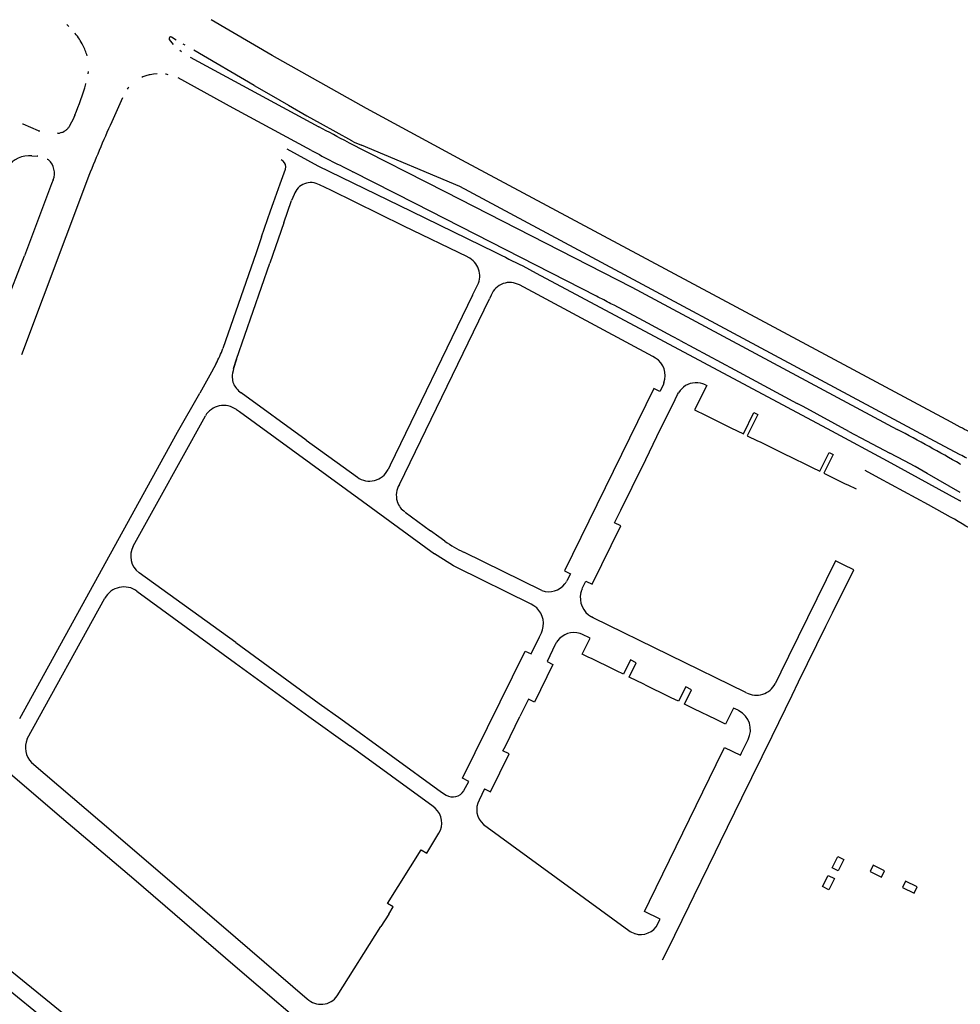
# Model space of a CAD drawing. Extents: x 148869 to 161638, y 453607 to 469810.
# Tile 944 of 1056: x 159138.39 to 159140.98, y 459859.43 to 459862.15. Entities that reach past the tile are written whole.
import ezdxf

# ---------------------------------------------------------------- set-up
doc = ezdxf.new("R2010")
doc.units = 0
doc.layers.add('LKI_V01_KANTRIJWEG', color=252, linetype='CONTINUOUS')

msp = doc.modelspace()

# ---------------------------------------------------------------- linework, layer by layer
at = {"layer": 'LKI_V01_KANTRIJWEG'}
for p, q in [((159138.5157, 459862.1363), (159138.5153, 459862.1365)), ((159138.5157, 459862.1363), (159138.5153, 459862.1365)), ((159138.5157, 459862.1363), (159138.5203, 459862.1324)), ((159138.5157, 459862.1363), (159138.5203, 459862.1324)), ((159138.5212, 459862.1313), (159138.5203, 459862.1324)), ((159138.5212, 459862.1313), (159138.5203, 459862.1324)), ((159138.5388, 459862.112), (159138.538, 459862.1129)), ((159138.5388, 459862.112), (159138.538, 459862.1129)), ((159138.7987, 459862.0953), (159138.8095, 459862.0814)), ((159138.7987, 459862.0953), (159138.8095, 459862.0814)), ((159138.818, 459862.0937), (159138.8047, 459862.1017)), ((159138.818, 459862.0937), (159138.8047, 459862.1017)), ((159138.8421, 459862.0794), (159138.8373, 459862.0826)), ((159138.8421, 459862.0794), (159138.8373, 459862.0826)), ((159138.8273, 459862.0656), (159138.8322, 459862.0621)), ((159138.8273, 459862.0656), (159138.8322, 459862.0621)), ((159139.0326, 459861.9686), (159138.866, 459862.0654)), ((159139.0326, 459861.9686), (159138.866, 459862.0654)), ((159138.8559, 459862.0469), (159139.2118, 459861.8536)), ((159138.8559, 459862.0469), (159139.2118, 459861.8536)), ((159138.575, 459862.0064), (159138.574, 459862.0002)), ((159138.575, 459862.0064), (159138.574, 459862.0002)), ((159138.7551, 459861.9997), (159138.7456, 459861.9979)), ((159138.7551, 459861.9997), (159138.7456, 459861.9979)), ((159138.7647, 459862.0006), (159138.7551, 459861.9997)), ((159138.7647, 459862.0006), (159138.7551, 459861.9997)), ((159138.7957, 459861.9979), (159138.7902, 459861.9997)), ((159138.7957, 459861.9979), (159138.7902, 459861.9997)), ((159138.5686, 459861.9725), (159138.5685, 459861.9741)), ((159138.5686, 459861.9725), (159138.5685, 459861.9741)), ((159138.6871, 459861.9637), (159138.6866, 459861.9631)), ((159138.6871, 459861.9637), (159138.6866, 459861.9631)), ((159139.0326, 459861.9686), (159139.0801, 459861.9411)), ((159139.0326, 459861.9686), (159139.0801, 459861.9411)), ((159138.6696, 459861.9337), (159138.6397, 459861.8678)), ((159138.6696, 459861.9337), (159138.6397, 459861.8678)), ((159139.0801, 459861.9411), (159139.1277, 459861.9138)), ((159139.0801, 459861.9411), (159139.1277, 459861.9138)), ((159139.1277, 459861.9138), (159139.1789, 459861.8846)), ((159139.1277, 459861.9138), (159139.1789, 459861.8846)), ((159138.5233, 459861.8559), (159138.5298, 459861.8676)), ((159138.5233, 459861.8559), (159138.5298, 459861.8676)), ((159138.5298, 459861.8676), (159138.5342, 459861.8765)), ((159138.5298, 459861.8676), (159138.5342, 459861.8765)), ((159138.5342, 459861.8765), (159138.5382, 459861.8856)), ((159138.5342, 459861.8765), (159138.5382, 459861.8856)), ((159138.5382, 459861.8864), (159138.5382, 459861.8856)), ((159138.5382, 459861.8864), (159138.5382, 459861.8856)), ((159139.1789, 459861.8846), (159139.215, 459861.8643)), ((159139.1789, 459861.8846), (159139.215, 459861.8643)), ((159139.215, 459861.8643), (159139.2584, 459861.84)), ((159139.215, 459861.8643), (159139.2584, 459861.84)), ((159138.4999, 459861.838), (159138.4972, 459861.837)), ((159138.4999, 459861.838), (159138.4972, 459861.837)), ((159138.4999, 459861.838), (159138.5044, 459861.8394)), ((159138.4999, 459861.838), (159138.5044, 459861.8394)), ((159138.5044, 459861.8394), (159138.5086, 459861.8416)), ((159138.5044, 459861.8394), (159138.5086, 459861.8416)), ((159138.5208, 459861.8524), (159138.5233, 459861.8559)), ((159138.5208, 459861.8524), (159138.5233, 459861.8559)), ((159139.2584, 459861.84), (159139.3019, 459861.816)), ((159139.2584, 459861.84), (159139.3019, 459861.816)), ((159139.2915, 459861.8114), (159139.5593, 459861.675)), ((159139.2915, 459861.8114), (159139.5593, 459861.675)), ((159139.3026, 459861.8154), (159139.3019, 459861.816)), ((159139.3026, 459861.8154), (159139.3019, 459861.816)), ((159139.6008, 459861.6889), (159139.3296, 459861.8031)), ((159139.6008, 459861.6889), (159139.3296, 459861.8031)), ((159138.4194, 459861.7737), (159138.4335, 459861.7733)), ((159138.4194, 459861.7737), (159138.4335, 459861.7733)), ((159139.113, 459861.7594), (159139.1078, 459861.7623)), ((159139.113, 459861.7594), (159139.1078, 459861.7623)), ((159139.105, 459861.6967), (159139.1195, 459861.7373)), ((159139.105, 459861.6967), (159139.1195, 459861.7373)), ((159139.4781, 459861.6418), (159139.3058, 459861.7295)), ((159139.4781, 459861.6418), (159139.3058, 459861.7295)), ((159138.5725, 459861.709), (159138.3908, 459861.2237)), ((159138.5725, 459861.709), (159138.3908, 459861.2237)), ((159138.4784, 459861.7077), (159138.4738, 459861.6963)), ((159138.4784, 459861.7077), (159138.4738, 459861.6963)), ((159138.4738, 459861.6963), (159138.399, 459861.4975)), ((159138.4738, 459861.6963), (159138.399, 459861.4975)), ((159139.0864, 459861.6444), (159139.105, 459861.6967)), ((159139.0864, 459861.6444), (159139.105, 459861.6967)), ((159140.926, 459860.9784), (159139.6008, 459861.6889)), ((159140.926, 459860.9784), (159139.6008, 459861.6889)), ((159139.115, 459861.5888), (159139.1363, 459861.6504)), ((159139.115, 459861.5888), (159139.1363, 459861.6504)), ((159139.1431, 459861.6667), (159139.1363, 459861.6504)), ((159139.1431, 459861.6667), (159139.1363, 459861.6504)), ((159139.0614, 459861.5743), (159139.0783, 459861.6218)), ((159139.0614, 459861.5743), (159139.0783, 459861.6218)), ((159139.0783, 459861.6218), (159139.0864, 459861.6444)), ((159139.0783, 459861.6218), (159139.0864, 459861.6444)), ((159139.4664, 459861.6209), (159139.6982, 459861.5079)), ((159139.4664, 459861.6209), (159139.6982, 459861.5079)), ((159139.9784, 459861.3861), (159139.4781, 459861.6418)), ((159139.9784, 459861.3861), (159139.4781, 459861.6418)), ((159139.053, 459861.5502), (159139.0614, 459861.5743)), ((159139.053, 459861.5502), (159139.0614, 459861.5743)), ((159139.115, 459861.5888), (159139.0765, 459861.477)), ((159139.115, 459861.5888), (159139.0765, 459861.477)), ((159139.053, 459861.5502), (159139.0386, 459861.5061)), ((159139.053, 459861.5502), (159139.0386, 459861.5061)), ((159139.0386, 459861.5061), (159138.9465, 459861.2414)), ((159139.0386, 459861.5061), (159138.9465, 459861.2414)), ((159139.6361, 459861.3888), (159139.65, 459861.4167)), ((159139.6361, 459861.3888), (159139.65, 459861.4167)), ((159139.6361, 459861.3888), (159139.4084, 459860.9186)), ((159139.6361, 459861.3888), (159139.4084, 459860.9186)), ((159139.434, 459860.8655), (159139.6825, 459861.379)), ((159139.434, 459860.8655), (159139.6825, 459861.379)), ((159139.6877, 459861.3891), (159139.6825, 459861.379)), ((159139.6877, 459861.3891), (159139.6825, 459861.379)), ((159140.0272, 459861.3608), (159140.018, 459861.365)), ((159140.0272, 459861.3608), (159140.018, 459861.365)), ((159140.1078, 459861.318), (159140.0272, 459861.3608)), ((159140.1078, 459861.318), (159140.0272, 459861.3608)), ((159140.1882, 459861.275), (159140.1078, 459861.318)), ((159140.1882, 459861.275), (159140.1078, 459861.318)), ((159140.2093, 459861.2637), (159140.1882, 459861.275)), ((159140.2093, 459861.2637), (159140.1882, 459861.275)), ((159140.2093, 459861.2637), (159140.36, 459861.1827)), ((159140.2093, 459861.2637), (159140.36, 459861.1827)), ((159138.9847, 459861.2117), (159138.9764, 459861.1861)), ((159138.9847, 459861.2117), (159138.9764, 459861.1861)), ((159138.9827, 459861.2066), (159138.9839, 459861.2109)), ((159138.9827, 459861.2066), (159138.9839, 459861.2109)), ((159140.36, 459861.1827), (159140.533, 459861.0898)), ((159140.36, 459861.1827), (159140.533, 459861.0898)), ((159140.2793, 459861.1411), (159140.2829, 459861.1393)), ((159140.2793, 459861.1411), (159140.2829, 459861.1393)), ((159138.8209, 459861.01), (159138.8834, 459861.1183)), ((159138.8209, 459861.01), (159138.8834, 459861.1183)), ((159139.1765, 459860.9884), (159138.9967, 459861.1191)), ((159139.1765, 459860.9884), (159138.9967, 459861.1191)), ((159140.1454, 459860.9982), (159140.1959, 459861.1007)), ((159140.1454, 459860.9982), (159140.1959, 459861.1007)), ((159140.5492, 459861.0811), (159140.533, 459861.0898)), ((159140.5492, 459861.0811), (159140.533, 459861.0898)), ((159140.6749, 459861.0125), (159140.5492, 459861.0811)), ((159140.6749, 459861.0125), (159140.5492, 459861.0811)), ((159138.7683, 459860.8195), (159138.8985, 459861.0557)), ((159138.7683, 459860.8195), (159138.8985, 459861.0557)), ((159140.2794, 459861.0569), (159140.2866, 459861.0534)), ((159140.2794, 459861.0569), (159140.2866, 459861.0534)), ((159140.2866, 459861.0534), (159140.3423, 459861.0262)), ((159140.2866, 459861.0534), (159140.3423, 459861.0262)), ((159140.3423, 459861.0262), (159140.3495, 459861.0226)), ((159140.3423, 459861.0262), (159140.3495, 459861.0226)), ((159140.9831, 459861.0244), (159140.9575, 459861.0381)), ((159140.9831, 459861.0244), (159140.9575, 459861.0381)), ((159138.7161, 459860.8195), (159138.8209, 459861.01)), ((159138.7161, 459860.8195), (159138.8209, 459861.01)), ((159140.1144, 459860.9349), (159140.1454, 459860.9982)), ((159140.1144, 459860.9349), (159140.1454, 459860.9982)), ((159140.6749, 459861.0125), (159140.7238, 459860.9862)), ((159140.6749, 459861.0125), (159140.7238, 459860.9862)), ((159139.1765, 459860.9884), (159139.318, 459860.8858)), ((159139.1765, 459860.9884), (159139.318, 459860.8858)), ((159140.423, 459860.9866), (159140.4303, 459860.9832)), ((159140.423, 459860.9866), (159140.4303, 459860.9832)), ((159140.4303, 459860.9832), (159140.5037, 459860.9471)), ((159140.4303, 459860.9832), (159140.5037, 459860.9471)), ((159140.7238, 459860.9862), (159140.7882, 459860.9525)), ((159140.7238, 459860.9862), (159140.7882, 459860.9525)), ((159140.9831, 459860.9478), (159140.926, 459860.9784)), ((159140.9831, 459860.9478), (159140.926, 459860.9784)), ((159140.5037, 459860.9471), (159140.5109, 459860.9436)), ((159140.5037, 459860.9471), (159140.5109, 459860.9436)), ((159140.5109, 459860.9436), (159140.5667, 459860.9162)), ((159140.5109, 459860.9436), (159140.5667, 459860.9162)), ((159140.8287, 459860.9309), (159140.7882, 459860.9525)), ((159140.8287, 459860.9309), (159140.7882, 459860.9525)), ((159139.4084, 459860.9186), (159139.4027, 459860.907)), ((159139.4084, 459860.9186), (159139.4027, 459860.907)), ((159140.0771, 459860.8582), (159140.1144, 459860.9349)), ((159140.0771, 459860.8582), (159140.1144, 459860.9349)), ((159140.5667, 459860.9162), (159140.574, 459860.9126)), ((159140.5667, 459860.9162), (159140.574, 459860.9126)), ((159140.8581, 459860.9149), (159140.8287, 459860.9309)), ((159140.8581, 459860.9149), (159140.8287, 459860.9309)), ((159140.8915, 459860.8962), (159140.8581, 459860.9149)), ((159140.8915, 459860.8962), (159140.8581, 459860.9149)), ((159140.9831, 459860.8439), (159140.8915, 459860.8962)), ((159140.9831, 459860.8439), (159140.8915, 459860.8962)), ((159140.0457, 459860.7948), (159140.0771, 459860.8582)), ((159140.0457, 459860.7948), (159140.0771, 459860.8582)), ((159140.6656, 459860.8679), (159140.6728, 459860.8644)), ((159140.6656, 459860.8679), (159140.6728, 459860.8644)), ((159140.6728, 459860.8644), (159140.6952, 459860.8533)), ((159140.6728, 459860.8644), (159140.6952, 459860.8533)), ((159138.3855, 459860.2186), (159138.7161, 459860.8195)), ((159138.3855, 459860.2186), (159138.7161, 459860.8195)), ((159138.699, 459860.6952), (159138.7683, 459860.8195)), ((159138.699, 459860.6952), (159138.7683, 459860.8195)), ((159139.3324, 459860.8195), (159139.5312, 459860.6738)), ((159139.3324, 459860.8195), (159139.5312, 459860.6738)), ((159139.4279, 459860.8195), (159139.4283, 459860.8183)), ((159139.4279, 459860.8195), (159139.4283, 459860.8183)), ((159140.9831, 459860.8203), (159140.9807, 459860.8217)), ((159140.9831, 459860.8203), (159140.9807, 459860.8217)), ((159139.4496, 459860.7896), (159139.52, 459860.7377)), ((159139.4496, 459860.7896), (159139.52, 459860.7377)), ((159140.0285, 459860.7599), (159140.0457, 459860.7948)), ((159140.0285, 459860.7599), (159140.0457, 459860.7948)), ((159139.5387, 459860.6692), (159139.5312, 459860.6738)), ((159139.5387, 459860.6692), (159139.5312, 459860.6738)), ((159139.8278, 459860.5727), (159139.6116, 459860.6785)), ((159139.8278, 459860.5727), (159139.6116, 459860.6785)), ((159140.6387, 459860.6543), (159140.5357, 459860.4444)), ((159140.6387, 459860.6543), (159140.5357, 459860.4444)), ((159140.6609, 459860.6434), (159140.6387, 459860.6543)), ((159140.6609, 459860.6434), (159140.6387, 459860.6543)), ((159140.6887, 459860.6298), (159140.6609, 459860.6434)), ((159140.6887, 459860.6298), (159140.6609, 459860.6434)), ((159138.9821, 459860.4292), (159138.7152, 459860.6218)), ((159138.9821, 459860.4292), (159138.7152, 459860.6218)), ((159139.9062, 459860.6186), (159139.8976, 459860.6017)), ((159139.9062, 459860.6186), (159139.8976, 459860.6017)), ((159140.6302, 459860.5109), (159140.6887, 459860.6298)), ((159140.6302, 459860.5109), (159140.6887, 459860.6298)), ((159139.8976, 459860.6017), (159139.8954, 459860.5977)), ((159139.8976, 459860.6017), (159139.8954, 459860.5977)), ((159139.9401, 459860.58), (159139.9491, 459860.5984)), ((159139.9401, 459860.58), (159139.9491, 459860.5984)), ((159138.7093, 459860.5711), (159138.9814, 459860.3723)), ((159138.7093, 459860.5711), (159138.9814, 459860.3723)), ((159139.9352, 459860.567), (159139.9359, 459860.5689)), ((159139.9352, 459860.567), (159139.9359, 459860.5689)), ((159139.9387, 459860.5768), (159139.9401, 459860.58)), ((159139.9387, 459860.5768), (159139.9401, 459860.58)), ((159138.4065, 459860.1625), (159138.6208, 459860.5515)), ((159138.4065, 459860.1625), (159138.6208, 459860.5515)), ((159140.6122, 459860.474), (159140.6302, 459860.5109)), ((159140.6122, 459860.474), (159140.6302, 459860.5109)), ((159139.821, 459860.4444), (159139.8263, 459860.4553)), ((159139.821, 459860.4444), (159139.8263, 459860.4553)), ((159139.9608, 459860.4414), (159139.9376, 459860.4519)), ((159139.9608, 459860.4414), (159139.9376, 459860.4519)), ((159140.5366, 459860.32), (159140.6122, 459860.474)), ((159140.5366, 459860.32), (159140.6122, 459860.474)), ((159139.7979, 459860.3973), (159139.821, 459860.4444)), ((159139.7979, 459860.3973), (159139.821, 459860.4444)), ((159139.8646, 459860.4231), (159139.842, 459860.3761)), ((159139.8646, 459860.4231), (159139.842, 459860.3761)), ((159139.8653, 459860.4245), (159139.8646, 459860.4231)), ((159139.8653, 459860.4245), (159139.8646, 459860.4231)), ((159140.5357, 459860.4444), (159140.5089, 459860.39)), ((159140.5357, 459860.4444), (159140.5089, 459860.39)), ((159139.9644, 459860.3844), (159139.957, 459860.3879)), ((159139.9644, 459860.3844), (159139.957, 459860.3879)), ((159140.0262, 459860.3542), (159139.9644, 459860.3844)), ((159140.0262, 459860.3542), (159139.9644, 459860.3844)), ((159140.5089, 459860.39), (159140.4879, 459860.3474)), ((159140.5089, 459860.39), (159140.4879, 459860.3474)), ((159140.0335, 459860.3508), (159140.0262, 459860.3542)), ((159140.0335, 459860.3508), (159140.0262, 459860.3542)), ((159140.4879, 459860.3474), (159140.4721, 459860.3152)), ((159140.4879, 459860.3474), (159140.4721, 459860.3152)), ((159140.1159, 459860.3102), (159140.1088, 459860.3137)), ((159140.1159, 459860.3102), (159140.1088, 459860.3137)), ((159140.5185, 459860.2831), (159140.5366, 459860.32)), ((159140.5185, 459860.2831), (159140.5366, 459860.32)), ((159140.1777, 459860.28), (159140.1159, 459860.3102)), ((159140.1777, 459860.28), (159140.1159, 459860.3102)), ((159139.7905, 459860.2727), (159139.767, 459860.2241)), ((159139.7905, 459860.2727), (159139.767, 459860.2241)), ((159140.1848, 459860.2765), (159140.1777, 459860.28)), ((159140.1848, 459860.2765), (159140.1777, 459860.28)), ((159140.4633, 459860.1703), (159140.5185, 459860.2831)), ((159140.4633, 459860.1703), (159140.5185, 459860.2831)), ((159140.2476, 459860.2458), (159140.2403, 459860.2494)), ((159140.2476, 459860.2458), (159140.2403, 459860.2494)), ((159140.3087, 459860.216), (159140.2476, 459860.2458)), ((159140.3087, 459860.216), (159140.2476, 459860.2458)), ((159139.7271, 459860.1429), (159139.767, 459860.2241)), ((159139.7271, 459860.1429), (159139.767, 459860.2241)), ((159140.316, 459860.2124), (159140.3087, 459860.216)), ((159140.316, 459860.2124), (159140.3087, 459860.216)), ((159140.3791, 459860.1243), (159140.397, 459860.1607)), ((159140.3791, 459860.1243), (159140.397, 459860.1607)), ((159140.3798, 459859.9994), (159140.4633, 459860.1703)), ((159140.3798, 459859.9994), (159140.4633, 459860.1703)), ((159139.7201, 459860.1299), (159139.7271, 459860.1429)), ((159139.7201, 459860.1299), (159139.7271, 459860.1429)), ((159140.3093, 459860.0915), (159140.3321, 459860.1387)), ((159140.3093, 459860.0915), (159140.3321, 459860.1387)), ((159140.3321, 459860.1387), (159140.3757, 459860.1175)), ((159140.3321, 459860.1387), (159140.3757, 459860.1175)), ((159140.3757, 459860.1175), (159140.3791, 459860.1243)), ((159140.3757, 459860.1175), (159140.3791, 459860.1243)), ((159140.1245, 459859.7146), (159140.3093, 459860.0915)), ((159140.1245, 459859.7146), (159140.3093, 459860.0915)), ((159140.3093, 459860.0915), (159140.308, 459860.0923)), ((159140.3093, 459860.0915), (159140.308, 459860.0923)), ((159139.612, 459860.0196), (159139.6256, 459860.0452)), ((159139.612, 459860.0196), (159139.6256, 459860.0452)), ((159139.6692, 459860.0244), (159139.6545, 459859.9937)), ((159139.6692, 459860.0244), (159139.6545, 459859.9937)), ((159140.3211, 459859.8793), (159140.3798, 459859.9994)), ((159140.3211, 459859.8793), (159140.3798, 459859.9994)), ((159139.6662, 459859.9265), (159140.0675, 459859.6333)), ((159139.6662, 459859.9265), (159140.0675, 459859.6333)), ((159139.5103, 459859.847), (159139.543, 459859.902)), ((159139.5103, 459859.847), (159139.543, 459859.902)), ((159140.3069, 459859.8503), (159140.3211, 459859.8793)), ((159140.3069, 459859.8503), (159140.3211, 459859.8793)), ((159140.2481, 459859.73), (159140.3069, 459859.8503)), ((159140.2481, 459859.73), (159140.3069, 459859.8503)), ((159138.1232, 459859.7153), (159138.8073, 459859.1594)), ((159138.1232, 459859.7153), (159138.8073, 459859.1594)), ((159140.1106, 459859.6855), (159140.1245, 459859.7146)), ((159140.1106, 459859.6855), (159140.1245, 459859.7146)), ((159140.1233, 459859.7153), (159140.1245, 459859.7146)), ((159140.1233, 459859.7153), (159140.1245, 459859.7146)), ((159140.2339, 459859.7011), (159140.2481, 459859.73)), ((159140.2339, 459859.7011), (159140.2481, 459859.73)), ((159139.4046, 459859.678), (159139.4172, 459859.6985)), ((159139.4046, 459859.678), (159139.4172, 459859.6985)), ((159140.1751, 459859.5808), (159140.2339, 459859.7011)), ((159140.1751, 459859.5808), (159140.2339, 459859.7011)), ((159139.4046, 459859.678), (159139.3832, 459859.6442)), ((159139.4046, 459859.678), (159139.3832, 459859.6442)), ((159140.154, 459859.6642), (159140.1106, 459859.6855)), ((159140.154, 459859.6642), (159140.1106, 459859.6855)), ((159140.1508, 459859.6576), (159140.154, 459859.6642)), ((159140.1508, 459859.6576), (159140.154, 459859.6642)), ((159139.2627, 459859.4522), (159139.3832, 459859.6442)), ((159139.2627, 459859.4522), (159139.3832, 459859.6442)), ((159140.1479, 459859.6517), (159140.1508, 459859.6576)), ((159140.1479, 459859.6517), (159140.1508, 459859.6576)), ((159138.9576, 459858.9798), (159138.1531, 459859.6324)), ((159138.9576, 459858.9798), (159138.1531, 459859.6324)), ((159138.9811, 459859.6149), (159139.1797, 459859.4447)), ((159138.9811, 459859.6149), (159139.1797, 459859.4447)), ((159140.0838, 459859.6249), (159140.084, 459859.6247)), ((159140.0838, 459859.6249), (159140.084, 459859.6247)), ((159140.1608, 459859.5519), (159140.1751, 459859.5808)), ((159140.1608, 459859.5519), (159140.1751, 459859.5808))]:
    msp.add_line(p, q, dxfattribs=at)
for points in [[(159139.6066, 459861.762), (159139.3435, 459861.9042), (159139.0831, 459862.0515), (159138.9145, 459862.15)], [(159139.6066, 459861.762), (159139.3435, 459861.9042), (159139.0831, 459862.0515), (159138.9145, 459862.15)], [(159139.1918, 459861.7883), (159138.975, 459861.9058), (159138.823, 459861.9889)], [(159139.1918, 459861.7883), (159138.975, 459861.9058), (159138.823, 459861.9889)], [(159138.4375, 459861.8433), (159138.3955, 459861.8614), (159138.3931, 459861.8617)], [(159138.4375, 459861.8433), (159138.3955, 459861.8614), (159138.3931, 459861.8617)], [(159139.1237, 459861.7932), (159139.2089, 459861.7464), (159139.4664, 459861.6209)], [(159139.1237, 459861.7932), (159139.2089, 459861.7464), (159139.4664, 459861.6209)], [(159140.9575, 459861.0381), (159140.4304, 459861.321), (159139.6066, 459861.762)], [(159140.9575, 459861.0381), (159140.4304, 459861.321), (159139.6066, 459861.762)], [(159139.6232, 459861.4935), (159139.6219, 459861.4947), (159139.4468, 459861.5796), (159139.245, 459861.6785), (159139.2137, 459861.6934)], [(159139.6232, 459861.4935), (159139.6219, 459861.4947), (159139.4468, 459861.5796), (159139.245, 459861.6785), (159139.2137, 459861.6934)], [(159139.5593, 459861.675), (159140.0764, 459861.411), (159140.8089, 459861.018)], [(159139.5593, 459861.675), (159140.0764, 459861.411), (159140.8089, 459861.018)], [(159138.33, 459861.3154), (159138.3378, 459861.3363), (159138.3449, 459861.3573), (159138.399, 459861.4975)], [(159138.33, 459861.3154), (159138.3378, 459861.3363), (159138.3449, 459861.3573), (159138.399, 459861.4975)], [(159138.9764, 459861.1861), (159138.9847, 459861.2117), (159139.0765, 459861.477)], [(159138.9764, 459861.1861), (159138.9847, 459861.2117), (159139.0765, 459861.477)], [(159139.7746, 459861.4697), (159139.8119, 459861.4493), (159140.6272, 459861.014), (159140.7813, 459860.9308), (159140.9807, 459860.8217)], [(159139.7746, 459861.4697), (159139.8119, 459861.4493), (159140.6272, 459861.014), (159140.7813, 459860.9308), (159140.9807, 459860.8217)], [(159140.1416, 459861.2151), (159140.1343, 459861.2196), (159139.7659, 459861.4169)], [(159140.1416, 459861.2151), (159140.1343, 459861.2196), (159139.7659, 459861.4169)], [(159138.9278, 459861.1998), (159138.9154, 459861.1758), (159138.8834, 459861.1183)], [(159138.9278, 459861.1998), (159138.9154, 459861.1758), (159138.8834, 459861.1183)], [(159140.1534, 459861.1224), (159140.1366, 459861.1306), (159139.8897, 459860.627), (159139.9062, 459860.6186)], [(159140.1534, 459861.1224), (159140.1366, 459861.1306), (159139.8897, 459860.627), (159139.9062, 459860.6186)], [(159140.1643, 459861.1467), (159140.1623, 459861.1401), (159140.1534, 459861.1224)], [(159140.1643, 459861.1467), (159140.1623, 459861.1401), (159140.1534, 459861.1224)], [(159140.2829, 459861.1393), (159140.2493, 459861.0716), (159140.2794, 459861.0569)], [(159140.2829, 459861.1393), (159140.2493, 459861.0716), (159140.2794, 459861.0569)], [(159140.1959, 459861.1007), (159140.2025, 459861.1143), (159140.2052, 459861.1193)], [(159140.1959, 459861.1007), (159140.2025, 459861.1143), (159140.2052, 459861.1193)], [(159138.9842, 459861.0727), (159138.9927, 459861.0677), (159139.3324, 459860.8195)], [(159138.9842, 459861.0727), (159138.9927, 459861.0677), (159139.3324, 459860.8195)], [(159140.3495, 459861.0226), (159140.384, 459861.0059), (159140.4128, 459861.0648), (159140.4239, 459861.0594), (159140.3948, 459861.0003), (159140.423, 459860.9866)], [(159140.3495, 459861.0226), (159140.384, 459861.0059), (159140.4128, 459861.0648), (159140.4239, 459861.0594), (159140.3948, 459861.0003), (159140.423, 459860.9866)], [(159140.574, 459860.9126), (159140.5955, 459860.9022), (159140.6209, 459860.9538), (159140.6316, 459860.9483), (159140.6065, 459860.8968), (159140.6656, 459860.8679)], [(159140.574, 459860.9126), (159140.5955, 459860.9022), (159140.6209, 459860.9538), (159140.6316, 459860.9483), (159140.6065, 459860.8968), (159140.6656, 459860.8679)], [(159140.9841, 459860.9212), (159140.9836, 459860.9214), (159140.9831, 459860.9217)], [(159140.9841, 459860.9212), (159140.9836, 459860.9214), (159140.9831, 459860.9217)], [(159140.9564, 459860.7756), (159140.8951, 459860.8094), (159140.7593, 459860.8835), (159140.7205, 459860.9041)], [(159140.9564, 459860.7756), (159140.8951, 459860.8094), (159140.7593, 459860.8835), (159140.7205, 459860.9041)], [(159139.9491, 459860.5984), (159139.9667, 459860.5902), (159140.0457, 459860.7511), (159140.0285, 459860.7599)], [(159139.9491, 459860.5984), (159139.9667, 459860.5902), (159140.0457, 459860.7511), (159140.0285, 459860.7599)], [(159139.5599, 459860.7088), (159139.5432, 459860.7206), (159139.52, 459860.7377)], [(159139.5599, 459860.7088), (159139.5432, 459860.7206), (159139.52, 459860.7377)], [(159139.8133, 459860.5249), (159139.8058, 459860.5306), (159139.7982, 459860.5347), (159139.5923, 459860.6361), (159139.5836, 459860.6413), (159139.5387, 459860.6692)], [(159139.8133, 459860.5249), (159139.8058, 459860.5306), (159139.7982, 459860.5347), (159139.5923, 459860.6361), (159139.5836, 459860.6413), (159139.5387, 459860.6692)], [(159140.3922, 459860.2903), (159140.3911, 459860.2908), (159139.9696, 459860.4973), (159139.9649, 459860.5)], [(159140.3922, 459860.2903), (159140.3911, 459860.2908), (159139.9696, 459860.4973), (159139.9649, 459860.5)], [(159138.9821, 459860.4292), (159139.2124, 459860.2607), (159139.2725, 459860.2184), (159139.5503, 459860.0158), (159139.5629, 459860.0074)], [(159138.9821, 459860.4292), (159139.2124, 459860.2607), (159139.2725, 459860.2184), (159139.5503, 459860.0158), (159139.5629, 459860.0074)], [(159139.957, 459860.3879), (159139.939, 459860.3967), (159139.9608, 459860.4414)], [(159139.957, 459860.3879), (159139.939, 459860.3967), (159139.9608, 459860.4414)], [(159139.6256, 459860.0452), (159139.6088, 459860.0537), (159139.7813, 459860.4054), (159139.7979, 459860.3973)], [(159139.6256, 459860.0452), (159139.6088, 459860.0537), (159139.7813, 459860.4054), (159139.7979, 459860.3973)], [(159138.9814, 459860.3723), (159139.1841, 459860.2248), (159139.2971, 459860.1433)], [(159138.9814, 459860.3723), (159139.1841, 459860.2248), (159139.2971, 459860.1433)], [(159139.842, 459860.3761), (159139.858, 459860.3678), (159139.8072, 459860.2643), (159139.7905, 459860.2727)], [(159139.842, 459860.3761), (159139.858, 459860.3678), (159139.8072, 459860.2643), (159139.7905, 459860.2727)], [(159140.1088, 459860.3137), (159140.0686, 459860.3334), (159140.0881, 459860.3732), (159140.0721, 459860.3811), (159140.0526, 459860.3414), (159140.0335, 459860.3508)], [(159140.1088, 459860.3137), (159140.0686, 459860.3334), (159140.0881, 459860.3732), (159140.0721, 459860.3811), (159140.0526, 459860.3414), (159140.0335, 459860.3508)], [(159140.2403, 459860.2494), (159140.2211, 459860.2587), (159140.2408, 459860.2985), (159140.2249, 459860.3063), (159140.205, 459860.2668), (159140.1848, 459860.2765)], [(159140.2403, 459860.2494), (159140.2211, 459860.2587), (159140.2408, 459860.2985), (159140.2249, 459860.3063), (159140.205, 459860.2668), (159140.1848, 459860.2765)], [(159138.1095, 459860.2801), (159138.2096, 459860.1951), (159138.4894, 459859.9556), (159138.7005, 459859.7763), (159138.9805, 459859.5348), (159139.2281, 459859.3231)], [(159138.1095, 459860.2801), (159138.2096, 459860.1951), (159138.4894, 459859.9556), (159138.7005, 459859.7763), (159138.9805, 459859.5348), (159139.2281, 459859.3231)], [(159140.3568, 459860.2479), (159140.3348, 459860.2033), (159140.316, 459860.2124)], [(159140.3568, 459860.2479), (159140.3348, 459860.2033), (159140.316, 459860.2124)], [(159140.3714, 459860.2405), (159140.3693, 459860.2416), (159140.3568, 459860.2479)], [(159140.3714, 459860.2405), (159140.3693, 459860.2416), (159140.3568, 459860.2479)], [(159139.5331, 459859.9713), (159139.527, 459859.9762), (159139.2971, 459860.1433)], [(159139.5331, 459859.9713), (159139.527, 459859.9762), (159139.2971, 459860.1433)], [(159139.6692, 459860.0244), (159139.6855, 459860.0159), (159139.7375, 459860.1216), (159139.7201, 459860.1299)], [(159139.6692, 459860.0244), (159139.6855, 459860.0159), (159139.7375, 459860.1216), (159139.7201, 459860.1299)], [(159138.4184, 459860.097), (159138.6446, 459859.9043), (159138.9811, 459859.6149)], [(159138.4184, 459860.097), (159138.6446, 459859.9043), (159138.9811, 459859.6149)], [(159139.4172, 459859.6985), (159139.4016, 459859.7081), (159139.4942, 459859.8564), (159139.5103, 459859.847)], [(159139.4172, 459859.6985), (159139.4016, 459859.7081), (159139.4942, 459859.8564), (159139.5103, 459859.847)], [(159140.6619, 459859.8292), (159140.646, 459859.7978), (159140.6288, 459859.8062), (159140.6448, 459859.8377), (159140.6619, 459859.8292)], [(159140.6619, 459859.8292), (159140.646, 459859.7978), (159140.6288, 459859.8062), (159140.6448, 459859.8377), (159140.6619, 459859.8292)], [(159140.7655, 459859.7808), (159140.774, 459859.7981), (159140.7425, 459859.8134), (159140.734, 459859.796), (159140.7655, 459859.7808)], [(159140.7655, 459859.7808), (159140.774, 459859.7981), (159140.7425, 459859.8134), (159140.734, 459859.796), (159140.7655, 459859.7808)], [(159140.6185, 459859.7856), (159140.6358, 459859.777), (159140.6201, 459859.7457), (159140.6029, 459859.7543), (159140.6185, 459859.7856)], [(159140.6185, 459859.7856), (159140.6358, 459859.777), (159140.6201, 459859.7457), (159140.6029, 459859.7543), (159140.6185, 459859.7856)], [(159140.8639, 459859.754), (159140.8322, 459859.7699), (159140.8237, 459859.7521), (159140.8554, 459859.7363), (159140.8639, 459859.754)], [(159140.8639, 459859.754), (159140.8322, 459859.7699), (159140.8237, 459859.7521), (159140.8554, 459859.7363), (159140.8639, 459859.754)]]:
    msp.add_lwpolyline(points, dxfattribs=at)
for centre, radius, start, end in [((159138.3929, 459861.9942), 0.1875, 32.9474, 38.9131), ((159138.3929, 459861.9942), 0.1875, 32.9474, 38.9131), ((159138.4015, 459861.9971), 0.1787, 27.4153, 33.6765), ((159138.4015, 459861.9971), 0.1787, 27.4153, 33.6765), ((159138.8024, 459862.0978), 0.00448, 59.2743, 214.5224), ((159138.8024, 459862.0978), 0.00448, 59.2743, 214.5224), ((159138.432, 459862.0123), 0.1446, 21.47, 27.649), ((159138.432, 459862.0123), 0.1446, 21.47, 27.649), ((159138.4305, 459862.0109), 0.1466, 15.6328, 21.7255), ((159138.4305, 459862.0109), 0.1466, 15.6328, 21.7255), ((159138.7891, 459861.9975), 0.00239, 62.8909, 111.9041), ((159138.7891, 459861.9975), 0.00239, 62.8909, 111.9041), ((159137.5184, 459862.2945), 1.0984, 338.187, 342.9503), ((159137.5184, 459862.2945), 1.0984, 338.187, 342.9503), ((159138.7758, 459861.8641), 0.1371, 107.7024, 112.6904), ((159138.7758, 459861.8641), 0.1371, 107.7024, 112.6904), ((159138.775, 459861.8702), 0.1311, 102.9398, 108.1598), ((159138.775, 459861.8702), 0.1311, 102.9398, 108.1598), ((159138.7117, 459861.9371), 0.0362, 134.0137, 144.4042), ((159138.7117, 459861.9371), 0.0362, 134.0137, 144.4042), ((159142.0093, 459860.3477), 3.6966, 155.7187, 158.3919), ((159142.0093, 459860.3477), 3.6966, 155.7187, 158.3919), ((159138.4403, 459861.852), 0.00909, 252.2293, 274.1378), ((159138.4403, 459861.852), 0.00909, 252.2293, 274.1378), ((159138.4934, 459861.8442), 0.00814, 240.7074, 297.8198), ((159138.4934, 459861.8442), 0.00814, 240.7074, 297.8198), ((159138.4815, 459861.8848), 0.051, 302.1589, 311.2695), ((159138.4815, 459861.8848), 0.051, 302.1589, 311.2695), ((159138.483, 459861.8834), 0.0489, 311.0119, 320.663), ((159138.483, 459861.8834), 0.0489, 311.0119, 320.663), ((159135.6574, 459855.0356), 7.6889, 61.79404, 62.46562), ((159135.6574, 459855.0356), 7.6889, 61.79404, 62.46562), ((159139.3852, 459861.96), 0.1665, 240.2785, 250.4846), ((159139.3852, 459861.96), 0.1665, 240.2785, 250.4846), ((159142.2188, 459867.516), 6.4784, 242.1446, 243.2793), ((159142.2188, 459867.516), 6.4784, 242.1446, 243.2793), ((159138.4126, 459861.6992), 0.0748, 84.7489, 144.5751), ((159138.4126, 459861.6992), 0.0748, 84.7489, 144.5751), ((159138.4336, 459861.7689), 0.00441, 58.9835, 90.8795), ((159138.4336, 459861.7689), 0.00441, 58.9835, 90.8795), ((159138.462, 459861.7594), 0.00446, 42.1458, 95.0546), ((159138.462, 459861.7594), 0.00446, 42.1458, 95.0546), ((159138.4314, 459861.7254), 0.0502, 339.4109, 47.5053), ((159138.4314, 459861.7254), 0.0502, 339.4109, 47.5053), ((159139.1009, 459861.7439), 0.0197, 340.416, 52.1302), ((159139.1009, 459861.7439), 0.0197, 340.416, 52.1302), ((159139.1893, 459861.6512), 0.0487, 59.9054, 161.5069), ((159139.1893, 459861.6512), 0.0487, 59.9054, 161.5069), ((159139.5993, 459861.4421), 0.0567, 333.4194, 65.0411), ((159139.5993, 459861.4421), 0.0567, 333.4194, 65.0411), ((159142.4611, 459866.9403), 6.0947, 243.0422, 243.84568), ((159142.4611, 459866.9403), 6.0947, 243.0422, 243.84568), ((159139.7392, 459861.3683), 0.0555, 61.2033, 157.9418), ((159139.7392, 459861.3683), 0.0555, 61.2033, 157.9418), ((159139.3306, 459860.1223), 1.4202, 61.0498, 62.8578), ((159139.3306, 459860.1223), 1.4202, 61.0498, 62.8578), ((159138.67, 459861.3407), 0.2938, 331.3434, 340.2469), ((159138.67, 459861.3407), 0.2938, 331.3434, 340.2469), ((159140.1105, 459861.1668), 0.0574, 339.5131, 57.2059), ((159140.1105, 459861.1668), 0.0574, 339.5131, 57.2059), ((159139.0455, 459861.1626), 0.073, 161.1853, 181.3156), ((159139.0455, 459861.1626), 0.073, 161.1853, 181.3156), ((159139.0217, 459861.1625), 0.0492, 181.9062, 219.7563), ((159139.0217, 459861.1625), 0.0492, 181.9062, 219.7563), ((159139.0354, 459861.1736), 0.0668, 219.5023, 234.5687), ((159139.0354, 459861.1736), 0.0668, 219.5023, 234.5687), ((159140.2532, 459861.0911), 0.0557, 92.659, 149.5685), ((159140.2532, 459861.0911), 0.0557, 92.659, 149.5685), ((159140.2541, 459861.0887), 0.0581, 64.2984, 93.3744), ((159140.2541, 459861.0887), 0.0581, 64.2984, 93.3744), ((159138.9491, 459861.0244), 0.0596, 101.9259, 148.3262), ((159138.9491, 459861.0244), 0.0596, 101.9259, 148.3262), ((159138.9491, 459861.0238), 0.0601, 54.3373, 101.794), ((159138.9491, 459861.0238), 0.0601, 54.3373, 101.794), ((159137.9584, 459855.3993), 6.3867, 61.25259, 61.7319), ((159137.9584, 459855.3993), 6.3867, 61.25259, 61.7319), ((159138.0754, 459855.8646), 5.8334, 61.07431, 62.05745), ((159138.0754, 459855.8646), 5.8334, 61.07431, 62.05745), ((159138.2016, 459856.0891), 5.5759, 60.077, 61.0939), ((159138.2016, 459856.0891), 5.5759, 60.077, 61.0939), ((159139.1688, 459857.5891), 3.8175, 61.3177, 61.6232), ((159139.1688, 459857.5891), 3.8175, 61.3177, 61.6232), ((159139.3514, 459860.9319), 0.057, 234.0612, 334.0845), ((159139.3514, 459860.9319), 0.057, 234.0612, 334.0845), ((159139.4816, 459860.8358), 0.0561, 147.9925, 196.8541), ((159139.4816, 459860.8358), 0.0561, 147.9925, 196.8541), ((159139.4811, 459860.8353), 0.0555, 197.8789, 235.3595), ((159139.4811, 459860.8353), 0.0555, 197.8789, 235.3595), ((159140.9136, 459860.6987), 0.14, 59.5731, 60.2586), ((159140.9136, 459860.6987), 0.14, 59.5731, 60.2586), ((159140.2361, 459859.4921), 1.4717, 53.083, 60.7007), ((159140.2361, 459859.4921), 1.4717, 53.083, 60.7007), ((159138.7494, 459860.6678), 0.0573, 151.4057, 233.4339), ((159138.7494, 459860.6678), 0.0573, 151.4057, 233.4339), ((159139.79, 459861.0412), 0.4042, 235.312, 243.8044), ((159139.79, 459861.0412), 0.4042, 235.312, 243.8044), ((159139.8469, 459860.6255), 0.0562, 250.0503, 322.356), ((159139.8469, 459860.6255), 0.0562, 250.0503, 322.356), ((159139.8626, 459860.6135), 0.0364, 322.2033, 334.338), ((159139.8626, 459860.6135), 0.0364, 322.2033, 334.338), ((159138.6737, 459860.5222), 0.0604, 53.9235, 151.0806), ((159138.6737, 459860.5222), 0.0604, 53.9235, 151.0806), ((159139.9941, 459860.553), 0.0605, 166.6283, 241.1728), ((159139.9941, 459860.553), 0.0605, 166.6283, 241.1728), ((159139.9938, 459860.5527), 0.0601, 156.3348, 164.3941), ((159139.9938, 459860.5527), 0.0601, 156.3348, 164.3941), ((159139.77, 459860.4808), 0.0618, 335.6314, 45.4896), ((159139.77, 459860.4808), 0.0618, 335.6314, 45.4896), ((159139.9158, 459860.4008), 0.0555, 71.8107, 144.303), ((159139.9158, 459860.4008), 0.0555, 71.8107, 144.303), ((159139.9297, 459860.4377), 0.0163, 60.8503, 77.9265), ((159139.9297, 459860.4377), 0.0163, 60.8503, 77.9265), ((159139.9223, 459860.3952), 0.0642, 143.6196, 152.7616), ((159139.9223, 459860.3952), 0.0642, 143.6196, 152.7616), ((159140.4199, 459860.3419), 0.0586, 241.8315, 332.9035), ((159140.4199, 459860.3419), 0.0586, 241.8315, 332.9035), ((159140.3437, 459860.1876), 0.0597, 333.2719, 62.3998), ((159140.3437, 459860.1876), 0.0597, 333.2719, 62.3998), ((159138.4613, 459860.1387), 0.0598, 156.5646, 224.1253), ((159138.4613, 459860.1387), 0.0598, 156.5646, 224.1253), ((159139.5814, 459860.0382), 0.0359, 239.0101, 328.678), ((159139.5814, 459860.0382), 0.0359, 239.0101, 328.678), ((159139.7017, 459859.9673), 0.0541, 150.7553, 229.0166), ((159139.7017, 459859.9673), 0.0541, 150.7553, 229.0166), ((159139.4957, 459859.9305), 0.0553, 328.8572, 47.4215), ((159139.4957, 459859.9305), 0.0553, 328.8572, 47.4215), ((159140.1017, 459859.6796), 0.0575, 233.4978, 251.8959), ((159140.1017, 459859.6796), 0.0575, 233.4978, 251.8959), ((159140.1004, 459859.6748), 0.0527, 251.8545, 334.0325), ((159140.1004, 459859.6748), 0.0527, 251.8545, 334.0325), ((159139.2179, 459859.4845), 0.0552, 226.2059, 324.2103), ((159139.2179, 459859.4845), 0.0552, 226.2059, 324.2103)]:
    msp.add_arc(centre, radius, start, end, dxfattribs=at)

doc.saveas('drawing.dxf')
